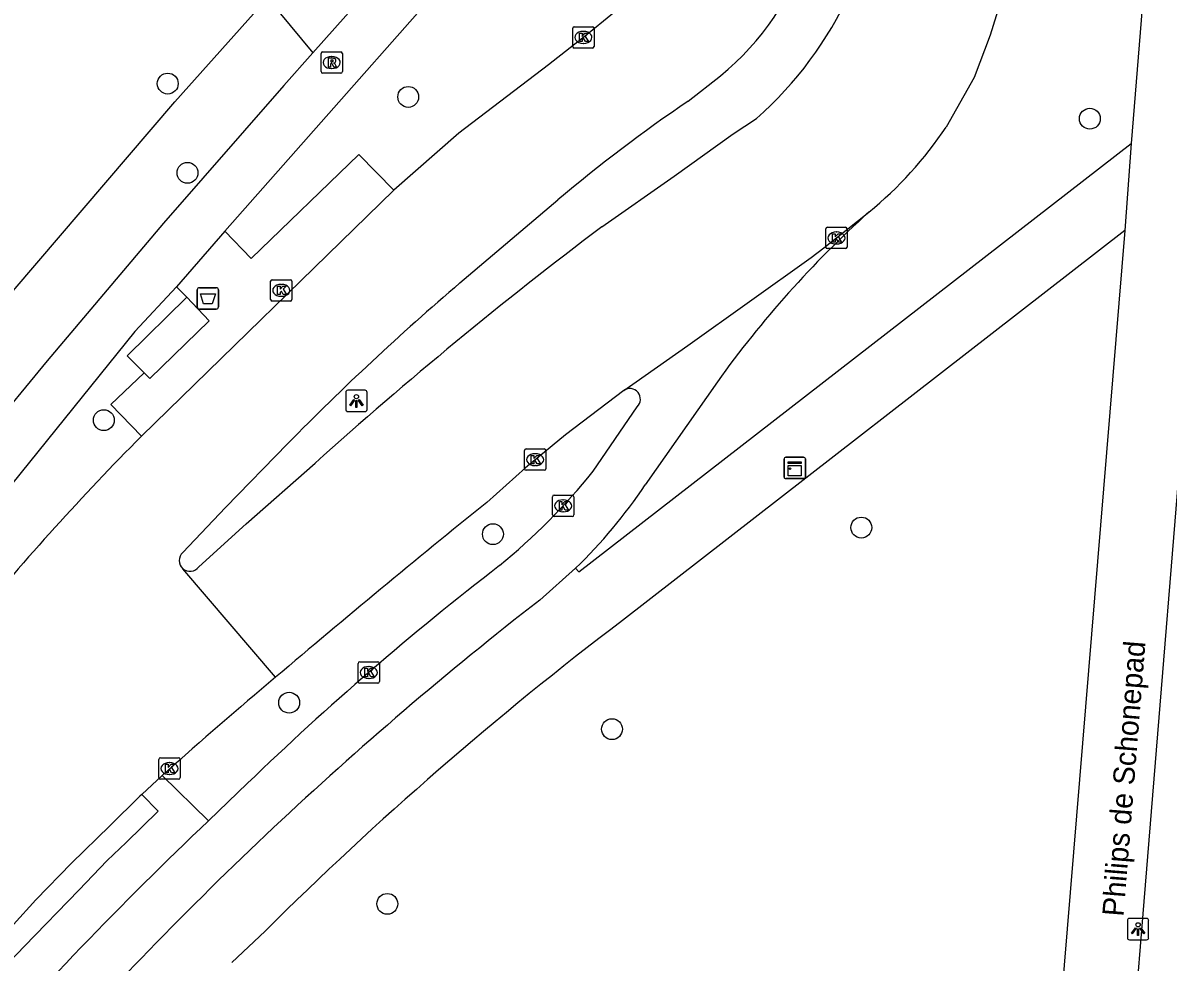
# Model space of a CAD drawing. Extents: x 159961 to 160856, y 382704 to 383353.
# Drawn here: x 160403.4 to 160457.1, y 383255.5 to 383299.5 of the extents above; entities that cross this region are included whole.
import ezdxf

# ---------------------------------------------------------------- set-up
doc = ezdxf.new("R2010")
doc.units = 0
for name, color, linetype in [('IMGEO_Afvalbak', 7, 'Continuous'), ('IMGEO_Berm_open', 7, 'Continuous'), ('IMGEO_Boom', 7, 'Continuous'), ('IMGEO_Fietspad_open', 7, 'Continuous'), ('IMGEO_Kast', 7, 'Continuous'), ('IMGEO_Kolk', 7, 'Continuous'), ('IMGEO_Lichtpunt', 7, 'Continuous'), ('IMGEO_Openbare_ruimte_label', 7, 'Continuous'), ('IMGEO_Rijbaan_lokaal_gesloten', 7, 'Continuous'), ('IMGEO_Rioolput', 7, 'Continuous'), ('IMGEO_Voetpad_gesloten', 7, 'Continuous'), ('IMGEO_Voetpad_open', 7, 'Continuous')]:
    doc.layers.add(name, color=color, linetype=linetype)

msp = doc.modelspace()

# ---------------------------------------------------------------- linework, layer by layer
at = {"layer": 'IMGEO_Afvalbak'}
for p, q in [((160411.67, 383287.122), (160412.46, 383287.122)), ((160412.46, 383287.122), (160411.67, 383287.122)), ((160411.57, 383286.222), (160411.57, 383287.022)), ((160411.57, 383287.022), (160411.57, 383286.222)), ((160412.56, 383287.022), (160412.56, 383286.222)), ((160412.56, 383286.222), (160412.56, 383287.022)), ((160412.46, 383286.122), (160411.67, 383286.122)), ((160411.67, 383286.122), (160412.46, 383286.122))]:
    msp.add_line(p, q, dxfattribs=at)
msp.add_lwpolyline([(160411.713, 383286.836), (160412.417, 383286.836), (160412.268, 383286.366), (160411.862, 383286.366), (160411.713, 383286.836)], dxfattribs=at)
for centre, start, end in [((160411.67, 383287.022), 90, 180), ((160411.67, 383287.022), 90, 180), ((160412.46, 383287.022), 0, 90), ((160412.46, 383287.022), 360, 90), ((160411.67, 383286.222), 180, 270), ((160411.67, 383286.222), 180, 270), ((160412.46, 383286.222), 270, 0), ((160412.46, 383286.222), 270, 0)]:
    msp.add_arc(centre, 0.1, start, end, dxfattribs=at)
at = {"layer": 'IMGEO_Berm_open'}
msp.add_lwpolyline([(160409.928, 383264.266), (160412.098, 383262.139)], dxfattribs=at)
at = {"layer": 'IMGEO_Boom'}
for centre in [(160410.185, 383296.685), (160421.454, 383296.062), (160453.397, 383295.041), (160411.109, 383292.504), (160407.187, 383280.916), (160442.686, 383275.881), (160425.422, 383275.572), (160415.874, 383267.676), (160431.003, 383266.438), (160420.473, 383258.248)]:
    msp.add_circle(centre, 0.489, dxfattribs=at)
at = {"layer": 'IMGEO_Fietspad_open'}
for points in [[(160416.978, 383298.12), (160425.599, 383307.806)], [(160426.999, 383305.784), (160412.859, 383289.773)], [(160416.978, 383298.12), (160415.622, 383296.596), (160409.982, 383290.143), (160404.533, 383283.689), (160398.866, 383276.83), (160393.529, 383269.868), (160388.714, 383263.145), (160383.615, 383255.458), (160380.25, 383250), (160379.14, 383248.2), (160375.404, 383241.384), (160371.218, 383233.388), (160367.861, 383226.24), (160364.757, 383219.002), (160361.535, 383210.673), (160358.835, 383202.785), (160352.2, 383180.324)], [(160412.859, 383289.773), (160410.595, 383287.17)], [(160410.595, 383287.17), (160408.641, 383285.076), (160402.858, 383277.893), (160398.328, 383272.463), (160395.887, 383269.293)], [(160435.941, 383282.711), (160432.558, 383277.877)], [(160430.117, 383278.52), (160432.179, 383281.543)], [(160429.296, 383273.974), (160427.618, 383272.486)], [(160412.098, 383262.139), (160413.925, 383263.903)]]:
    msp.add_lwpolyline(points, dxfattribs=at)
for centre, radius, start, end in [((160476.509, 383253.635), 49.912, 132.1093, 144.3701), ((160431.839, 383281.902), 0.494, 313.4925, 124.7346), ((160406.666, 383297.407), 30.111, 309.2764, 321.1528), ((160412.132, 383291.633), 24.626, 314.1843, 326.0402), ((160512.892, 383161.256), 142.586, 127.68411, 133.9544), ((160534.83, 383134.449), 174.782, 127.83621, 138.59926), ((160525.006, 383142.407), 164.572, 133.31976, 139.17317)]:
    msp.add_arc(centre, radius, start, end, dxfattribs=at)
at = {"layer": 'IMGEO_Kast'}
for p, q in [((160439.067, 383278.249), (160439.067, 383279.09)), ((160439.067, 383279.09), (160439.067, 383278.249)), ((160439.142, 383279.174), (160439.983, 383279.174)), ((160439.983, 383279.174), (160439.142, 383279.174)), ((160440.067, 383279.099), (160440.067, 383278.258)), ((160440.067, 383278.258), (160440.067, 383279.099)), ((160439.992, 383278.174), (160439.151, 383278.174)), ((160439.151, 383278.174), (160439.992, 383278.174))]:
    msp.add_line(p, q, dxfattribs=at)
for points in [[(160439.262, 383278.964), (160439.862, 383278.964), (160439.862, 383278.879), (160439.262, 383278.879), (160439.262, 383278.964)], [(160439.262, 383278.789), (160439.862, 383278.789), (160439.862, 383278.3), (160439.262, 383278.3), (160439.262, 383278.789)]]:
    msp.add_lwpolyline(points, dxfattribs=at)
msp.add_circle((160439.346, 383278.638), 0.0377, dxfattribs=at)
for centre, start, end in [((160439.145, 383279.096), 92.4484, 184.2845), ((160439.145, 383279.096), 92.4484, 184.2845), ((160439.989, 383279.096), 2.4484, 94.2845), ((160439.989, 383279.096), 2.4484, 94.2845), ((160439.145, 383278.252), 182.4484, 274.2845), ((160439.145, 383278.252), 182.4484, 274.2845), ((160439.989, 383278.252), 272.4484, 4.2845), ((160439.989, 383278.252), 272.4484, 4.2845)]:
    msp.add_arc(centre, 0.0779, start, end, dxfattribs=at)
at = {"layer": 'IMGEO_Kolk'}
for p, q in [((160429.161, 383298.425), (160429.161, 383299.277)), ((160429.236, 383299.351), (160430.088, 383299.351)), ((160429.649, 383299.131), (160429.674, 383299.131)), ((160430.162, 383299.277), (160430.162, 383298.425)), ((160430.088, 383298.351), (160429.236, 383298.351)), ((160429.672, 383298.571), (160429.647, 383298.571)), ((160441.02, 383289.026), (160441.02, 383289.878)), ((160441.095, 383289.952), (160441.947, 383289.952)), ((160442.021, 383289.878), (160442.021, 383289.026)), ((160441.508, 383289.732), (160441.533, 383289.732)), ((160441.947, 383288.952), (160441.095, 383288.952)), ((160441.531, 383289.172), (160441.506, 383289.172)), ((160415.003, 383286.571), (160415.003, 383287.423)), ((160415.078, 383287.497), (160415.93, 383287.497)), ((160415.491, 383287.277), (160415.516, 383287.277)), ((160416.004, 383287.423), (160416.004, 383286.571)), ((160415.514, 383286.717), (160415.489, 383286.717)), ((160415.93, 383286.497), (160415.078, 383286.497)), ((160426.975, 383279.565), (160427.827, 383279.565)), ((160426.9, 383278.639), (160426.9, 383279.491)), ((160427.388, 383279.345), (160427.413, 383279.345)), ((160427.901, 383279.491), (160427.901, 383278.639)), ((160427.827, 383278.565), (160426.975, 383278.565)), ((160427.411, 383278.785), (160427.386, 383278.785)), ((160428.289, 383277.4), (160429.141, 383277.4)), ((160428.214, 383276.474), (160428.214, 383277.326)), ((160428.702, 383277.18), (160428.727, 383277.18)), ((160429.215, 383277.326), (160429.215, 383276.474)), ((160429.141, 383276.4), (160428.289, 383276.4)), ((160428.725, 383276.62), (160428.7, 383276.62)), ((160419.105, 383268.665), (160419.105, 383269.517)), ((160419.18, 383269.591), (160420.032, 383269.591)), ((160419.593, 383269.371), (160419.618, 383269.371)), ((160420.106, 383269.517), (160420.106, 383268.665)), ((160419.616, 383268.811), (160419.591, 383268.811)), ((160420.032, 383268.591), (160419.18, 383268.591)), ((160409.84, 383265.091), (160410.692, 383265.091)), ((160409.765, 383264.165), (160409.765, 383265.017)), ((160410.253, 383264.871), (160410.278, 383264.871)), ((160410.766, 383265.017), (160410.766, 383264.165)), ((160410.692, 383264.091), (160409.84, 383264.091)), ((160410.276, 383264.311), (160410.251, 383264.311))]:
    msp.add_line(p, q, dxfattribs=at)
for points in [[(160429.161, 383298.425), (160429.161, 383299.277)], [(160429.236, 383299.351), (160430.088, 383299.351)], [(160429.482, 383299.051), (160429.605, 383299.051), (160429.605, 383298.9), (160429.735, 383299.051), (160429.899, 383299.051), (160429.753, 383298.9), (160429.906, 383298.651), (160429.754, 383298.651), (160429.669, 383298.815), (160429.605, 383298.748), (160429.605, 383298.651), (160429.482, 383298.651), (160429.482, 383299.051)], [(160430.162, 383299.277), (160430.162, 383298.425)], [(160430.088, 383298.351), (160429.236, 383298.351)], [(160441.02, 383289.026), (160441.02, 383289.878)], [(160441.095, 383289.952), (160441.947, 383289.952)], [(160442.021, 383289.878), (160442.021, 383289.026)], [(160441.341, 383289.652), (160441.464, 383289.652), (160441.464, 383289.501), (160441.594, 383289.652), (160441.758, 383289.652), (160441.612, 383289.501), (160441.765, 383289.252), (160441.613, 383289.252), (160441.528, 383289.416), (160441.464, 383289.349), (160441.464, 383289.252), (160441.341, 383289.252), (160441.341, 383289.652)], [(160441.947, 383288.952), (160441.095, 383288.952)], [(160415.003, 383286.571), (160415.003, 383287.423)], [(160415.078, 383287.497), (160415.93, 383287.497)], [(160415.324, 383287.197), (160415.447, 383287.197), (160415.447, 383287.046), (160415.577, 383287.197), (160415.741, 383287.197), (160415.595, 383287.046), (160415.748, 383286.797), (160415.596, 383286.797), (160415.511, 383286.961), (160415.447, 383286.894), (160415.447, 383286.797), (160415.324, 383286.797), (160415.324, 383287.197)], [(160416.004, 383287.423), (160416.004, 383286.571)], [(160415.93, 383286.497), (160415.078, 383286.497)], [(160426.975, 383279.565), (160427.827, 383279.565)], [(160426.9, 383278.639), (160426.9, 383279.491)], [(160427.221, 383279.265), (160427.344, 383279.265), (160427.344, 383279.114), (160427.474, 383279.265), (160427.638, 383279.265), (160427.492, 383279.114), (160427.645, 383278.865), (160427.493, 383278.865), (160427.408, 383279.029), (160427.344, 383278.962), (160427.344, 383278.865), (160427.221, 383278.865), (160427.221, 383279.265)], [(160427.901, 383279.491), (160427.901, 383278.639)], [(160427.827, 383278.565), (160426.975, 383278.565)], [(160428.289, 383277.4), (160429.141, 383277.4)], [(160428.214, 383276.474), (160428.214, 383277.326)], [(160428.535, 383277.1), (160428.658, 383277.1), (160428.658, 383276.949), (160428.788, 383277.1), (160428.952, 383277.1), (160428.806, 383276.949), (160428.959, 383276.7), (160428.807, 383276.7), (160428.722, 383276.864), (160428.658, 383276.797), (160428.658, 383276.7), (160428.535, 383276.7), (160428.535, 383277.1)], [(160429.215, 383277.326), (160429.215, 383276.474)], [(160429.141, 383276.4), (160428.289, 383276.4)], [(160419.105, 383268.665), (160419.105, 383269.517)], [(160419.18, 383269.591), (160420.032, 383269.591)], [(160420.106, 383269.517), (160420.106, 383268.665)], [(160419.426, 383269.291), (160419.549, 383269.291), (160419.549, 383269.14), (160419.679, 383269.291), (160419.843, 383269.291), (160419.697, 383269.14), (160419.85, 383268.891), (160419.698, 383268.891), (160419.613, 383269.055), (160419.549, 383268.988), (160419.549, 383268.891), (160419.426, 383268.891), (160419.426, 383269.291)], [(160420.032, 383268.591), (160419.18, 383268.591)], [(160409.84, 383265.091), (160410.692, 383265.091)], [(160409.765, 383264.165), (160409.765, 383265.017)], [(160410.086, 383264.791), (160410.209, 383264.791), (160410.209, 383264.64), (160410.339, 383264.791), (160410.503, 383264.791), (160410.357, 383264.64), (160410.51, 383264.391), (160410.358, 383264.391), (160410.273, 383264.555), (160410.209, 383264.488), (160410.209, 383264.391), (160410.086, 383264.391), (160410.086, 383264.791)], [(160410.766, 383265.017), (160410.766, 383264.165)], [(160410.692, 383264.091), (160409.84, 383264.091)]]:
    msp.add_lwpolyline(points, dxfattribs=at)
for centre, start, end in [((160429.238, 383299.275), 91.552, 178.448), ((160429.238, 383299.275), 91.552, 178.448), ((160430.086, 383299.275), 1.552, 88.448), ((160430.086, 383299.275), 1.552, 88.448), ((160429.238, 383298.427), 181.552, 268.448), ((160429.238, 383298.427), 181.552, 268.448), ((160430.086, 383298.427), 271.552, 358.448), ((160430.086, 383298.427), 271.552, 358.448), ((160441.097, 383289.876), 91.552, 178.448), ((160441.097, 383289.876), 91.552, 178.448), ((160441.945, 383289.876), 1.552, 88.448), ((160441.945, 383289.876), 1.552, 88.448), ((160441.097, 383289.028), 181.552, 268.448), ((160441.097, 383289.028), 181.552, 268.448), ((160441.945, 383289.028), 271.552, 358.448), ((160441.945, 383289.028), 271.552, 358.448), ((160415.08, 383287.421), 91.552, 178.448), ((160415.08, 383287.421), 91.552, 178.448), ((160415.928, 383287.421), 1.552, 88.448), ((160415.928, 383287.421), 1.552, 88.448), ((160415.08, 383286.573), 181.552, 268.448), ((160415.08, 383286.573), 181.552, 268.448), ((160415.928, 383286.573), 271.552, 358.448), ((160415.928, 383286.573), 271.552, 358.448), ((160426.977, 383279.489), 91.552, 178.448), ((160426.977, 383279.489), 91.552, 178.448), ((160427.825, 383279.489), 1.552, 88.448), ((160427.825, 383279.489), 1.552, 88.448), ((160426.977, 383278.641), 181.552, 268.448), ((160426.977, 383278.641), 181.552, 268.448), ((160427.825, 383278.641), 271.552, 358.448), ((160427.825, 383278.641), 271.552, 358.448), ((160428.291, 383277.324), 91.552, 178.448), ((160428.291, 383277.324), 91.552, 178.448), ((160429.139, 383277.324), 1.552, 88.448), ((160429.139, 383277.324), 1.552, 88.448), ((160428.291, 383276.476), 181.552, 268.448), ((160428.291, 383276.476), 181.552, 268.448), ((160429.139, 383276.476), 271.552, 358.448), ((160429.139, 383276.476), 271.552, 358.448), ((160419.182, 383269.515), 91.552, 178.448), ((160419.182, 383269.515), 91.552, 178.448), ((160420.03, 383269.515), 1.552, 88.448), ((160420.03, 383269.515), 1.552, 88.448), ((160419.182, 383268.667), 181.552, 268.448), ((160419.182, 383268.667), 181.552, 268.448), ((160420.03, 383268.667), 271.552, 358.448), ((160420.03, 383268.667), 271.552, 358.448), ((160409.842, 383265.015), 91.552, 178.448), ((160409.842, 383265.015), 91.552, 178.448), ((160410.69, 383265.015), 1.552, 88.448), ((160410.69, 383265.015), 1.552, 88.448), ((160409.842, 383264.167), 181.552, 268.448), ((160409.842, 383264.167), 181.552, 268.448), ((160410.69, 383264.167), 271.552, 358.448), ((160410.69, 383264.167), 271.552, 358.448)]:
    msp.add_arc(centre, 0.0765, start, end, dxfattribs=at)
for centre, major_axis, ratio, start_param, end_param in [((160429.648, 383298.851), (-0.387, 0.002), 0.722429, 4.712389, 7.853982), ((160429.673, 383298.851), (-0.39, 0.002), 0.717154, 1.570796, 4.712389), ((160441.507, 383289.452), (-0.387, 0.002), 0.722429, 4.712389, 7.853982), ((160441.532, 383289.452), (-0.39, 0.002), 0.717154, 1.570796, 4.712389), ((160415.49, 383286.997), (-0.387, 0.002), 0.722429, 4.712389, 7.853982), ((160415.515, 383286.997), (-0.39, 0.002), 0.717154, 1.570796, 4.712389), ((160427.387, 383279.065), (-0.387, 0.002), 0.722429, 4.712389, 7.853982), ((160427.412, 383279.065), (-0.39, 0.002), 0.717154, 1.570796, 4.712389), ((160428.701, 383276.9), (-0.387, 0.002), 0.722429, 4.712389, 7.853982), ((160428.726, 383276.9), (-0.39, 0.002), 0.717154, 1.570796, 4.712389), ((160419.592, 383269.091), (-0.387, 0.002), 0.722429, 4.712389, 7.853982), ((160419.617, 383269.091), (-0.39, 0.002), 0.717154, 1.570796, 4.712389), ((160410.252, 383264.591), (-0.387, 0.002), 0.722429, 4.712389, 7.853982), ((160410.277, 383264.591), (-0.39, 0.002), 0.717154, 1.570796, 4.712389)]:
    msp.add_ellipse(centre, major_axis=major_axis, ratio=ratio, start_param=start_param, end_param=end_param, dxfattribs=at)
at = {"layer": 'IMGEO_Lichtpunt'}
for p, q in [((160419.429, 383282.313), (160418.621, 383282.313)), ((160419.429, 383282.313), (160418.621, 383282.313)), ((160418.527, 383282.218), (160418.527, 383281.411)), ((160418.527, 383282.218), (160418.527, 383281.411)), ((160419.523, 383281.411), (160419.523, 383282.218)), ((160419.523, 383281.411), (160419.523, 383282.218)), ((160418.621, 383281.317), (160419.429, 383281.317)), ((160418.621, 383281.317), (160419.429, 383281.317)), ((160456.058, 383257.564), (160455.25, 383257.564)), ((160456.058, 383257.564), (160455.25, 383257.564)), ((160455.156, 383257.469), (160455.156, 383256.662)), ((160455.156, 383257.469), (160455.156, 383256.662)), ((160456.152, 383256.662), (160456.152, 383257.469)), ((160456.152, 383256.662), (160456.152, 383257.469)), ((160455.25, 383256.568), (160456.058, 383256.568)), ((160455.25, 383256.568), (160456.058, 383256.568))]:
    msp.add_line(p, q, dxfattribs=at)
for points in [[(160418.901, 383281.882), (160418.94, 383281.854), (160418.752, 383281.592), (160418.714, 383281.619), (160418.901, 383281.882)], [(160419.003, 383281.834), (160419.05, 383281.834), (160419.05, 383281.512), (160419.003, 383281.512), (160419.003, 383281.834)], [(160419.113, 383281.854), (160419.151, 383281.881), (160419.338, 383281.619), (160419.299, 383281.591), (160419.113, 383281.854)], [(160455.53, 383257.133), (160455.569, 383257.105), (160455.381, 383256.843), (160455.343, 383256.87), (160455.53, 383257.133)], [(160455.632, 383257.085), (160455.679, 383257.085), (160455.679, 383256.763), (160455.632, 383256.763), (160455.632, 383257.085)], [(160455.742, 383257.105), (160455.78, 383257.132), (160455.967, 383256.87), (160455.928, 383256.842), (160455.742, 383257.105)]]:
    msp.add_lwpolyline(points, dxfattribs=at)
for centre in [(160419.026, 383282.016), (160455.655, 383257.267)]:
    msp.add_circle(centre, 0.0994, dxfattribs=at)
for centre, start, end in [((160418.621, 383282.218), 90, 180), ((160418.621, 383282.218), 90, 180), ((160419.429, 383282.218), 0, 90), ((160419.429, 383282.218), 0, 90), ((160418.621, 383281.411), 180, 270), ((160418.621, 383281.411), 180, 270), ((160419.429, 383281.411), 270, 0), ((160419.429, 383281.411), 270, 360), ((160455.25, 383257.469), 90, 180), ((160455.25, 383257.469), 90, 180), ((160456.058, 383257.469), 0, 90), ((160456.058, 383257.469), 0, 90), ((160455.25, 383256.662), 180, 270), ((160455.25, 383256.662), 180, 270), ((160456.058, 383256.662), 270, 0), ((160456.058, 383256.662), 270, 360)]:
    msp.add_arc(centre, 0.0946, start, end, dxfattribs=at)
at = {"layer": 'IMGEO_Rijbaan_lokaal_gesloten'}
for points in [[(160450.619, 383305.063), (160448.729, 383298.962), (160447.976, 383296.964), (160446.661, 383294.65)], [(160432.059, 383300.811), (160429.841, 383298.99), (160428.026, 383297.557), (160423.823, 383294.357), (160420.781, 383291.686)], [(160434.574, 383295.863), (160436.091, 383297.056)], [(160430.52, 383289.969), (160433.924, 383292.353), (160436.675, 383294.327), (160437.768, 383295.053)], [(160420.781, 383291.686), (160408.95, 383280.166)], [(160423.879, 383287.345), (160428.46, 383291.233)], [(160431.557, 383282.308), (160434.554, 383284.416), (160440.338, 383288.532), (160440.934, 383288.99), (160441.524, 383289.455), (160443.041, 383290.663)], [(160431.557, 383282.308), (160428.82, 383280.231), (160426.951, 383278.677), (160425.132, 383277.064)], [(160410.886, 383274.709), (160412.891, 383276.816), (160415.805, 383279.816)], [(160411.635, 383274.045), (160413.858, 383276.056), (160417.096, 383278.906)], [(160415.239, 383268.869), (160410.888, 383273.956)], [(160409.928, 383264.266), (160408.972, 383263.377)], [(160410.04, 383264.37), (160409.928, 383264.266)], [(160408.972, 383263.377), (160408.879, 383263.291), (160407.47, 383261.909), (160405.679, 383260.156), (160404.007, 383258.436), (160402.952, 383257.285), (160401.99, 383256.259)]]:
    msp.add_lwpolyline(points, dxfattribs=at)
for centre, radius, start, end in [((160426.241, 383308.195), 17.481, 311.253, 359.7077), ((160428.092, 383306.892), 12.678, 309.1172, 342.9163), ((160475.607, 383235.327), 73.132, 124.13022, 130.1415), ((160431.369, 383304.898), 18.409, 309.3514, 326.1728), ((160551.295, 383129.743), 200.646, 127.00821, 131.97709), ((160506.442, 383190.712), 127.101, 130.51044, 135.4886), ((160499.992, 383189.856), 128.236, 135.23099, 140.50513), ((160758.536, 382864.51), 530.433, 128.94328, 130.33094), ((160411.222, 383274.333), 0.504, 131.8043, 228.5001), ((160411.222, 383274.333), 0.504, 228.4993, 325.0894), ((160593.615, 383057.487), 276.587, 130.15942, 131.5837)]:
    msp.add_arc(centre, radius, start, end, dxfattribs=at)
at = {"layer": 'IMGEO_Rioolput'}
for p, q in [((160417.368, 383297.246), (160417.368, 383298.098)), ((160417.443, 383298.172), (160418.295, 383298.172)), ((160417.856, 383297.952), (160417.881, 383297.952)), ((160418.369, 383298.098), (160418.369, 383297.246)), ((160417.879, 383297.392), (160417.854, 383297.392)), ((160418.295, 383297.172), (160417.443, 383297.172))]:
    msp.add_line(p, q, dxfattribs=at)
for points in [[(160417.368, 383297.246), (160417.368, 383298.098)], [(160417.443, 383298.172), (160418.295, 383298.172)], [(160417.957, 383297.87), (160417.705, 383297.872), (160417.705, 383297.472)], [(160417.883, 383297.791), (160417.829, 383297.791), (160417.829, 383297.71)], [(160418.369, 383298.098), (160418.369, 383297.246)], [(160417.705, 383297.472), (160417.829, 383297.472), (160417.829, 383297.634), (160417.84, 383297.634)], [(160417.829, 383297.71), (160417.881, 383297.71)], [(160417.887, 383297.605), (160417.958, 383297.472), (160418.098, 383297.472), (160418.033, 383297.598)], [(160418.295, 383297.172), (160417.443, 383297.172)]]:
    msp.add_lwpolyline(points, dxfattribs=at)
for centre, radius, start, end in [((160417.445, 383298.096), 0.0765, 91.552, 178.448), ((160417.445, 383298.096), 0.0765, 91.552, 178.448), ((160417.889, 383297.695), 0.0964, 77.0061, 93.1865), ((160417.903, 383297.752), 0.0378, 276.6634, 79.6772), ((160417.956, 383297.76), 0.109, 350.3612, 89.416), ((160418.293, 383298.096), 0.0765, 1.552, 88.448), ((160418.293, 383298.096), 0.0765, 1.552, 88.448), ((160417.839, 383297.581), 0.0533, 26.0293, 88.6989), ((160417.865, 383297.899), 0.19, 274.7715, 282.9687), ((160417.954, 383297.76), 0.112, 277.5842, 350.9817), ((160417.938, 383297.545), 0.108, 29.5134, 73.7905), ((160417.445, 383297.248), 0.0765, 181.552, 268.448), ((160417.445, 383297.248), 0.0765, 181.552, 268.448), ((160418.293, 383297.248), 0.0765, 271.552, 358.448), ((160418.293, 383297.248), 0.0765, 271.552, 358.448)]:
    msp.add_arc(centre, radius, start, end, dxfattribs=at)
for centre, major_axis, ratio, start_param, end_param in [((160417.855, 383297.672), (-0.387, 0.002), 0.722429, 4.712389, 7.853982), ((160417.88, 383297.672), (-0.39, 0.002), 0.717154, 1.570796, 4.712389)]:
    msp.add_ellipse(centre, major_axis=major_axis, ratio=ratio, start_param=start_param, end_param=end_param, dxfattribs=at)
at = {"layer": 'IMGEO_Voetpad_gesloten'}
for points in [[(160409.078, 383283.136), (160408.282, 383283.932), (160411.081, 383286.675)], [(160409.078, 383283.136), (160409.352, 383282.863), (160412.118, 383285.576), (160411.081, 383286.675)]]:
    msp.add_lwpolyline(points, dxfattribs=at)
at = {"layer": 'IMGEO_Voetpad_open'}
for points in [[(160456.522, 383308.527), (160455.331, 383293.876)], [(160452.266, 383213.376), (160452.763, 383219.455), (160459.993, 383308.019)], [(160402.939, 383286.98), (160410.517, 383295.827), (160414.865, 383300.708)], [(160414.865, 383300.708), (160416.978, 383298.12)], [(160429.296, 383273.974), (160429.455, 383273.802), (160455.331, 383293.876)], [(160455.331, 383293.876), (160455.038, 383289.805)], [(160412.859, 383289.773), (160414.09, 383288.484), (160419.139, 383293.357), (160420.781, 383291.686)], [(160455.038, 383289.805), (160431.494, 383271.532)], [(160455.038, 383289.805), (160451.763, 383250.268)], [(160411.081, 383286.675), (160410.595, 383287.17)], [(160408.95, 383280.166), (160407.521, 383281.655), (160409.078, 383283.136)], [(160401.99, 383256.259), (160402.762, 383255.538), (160403.469, 383256.265), (160406.015, 383258.899), (160407.352, 383260.274), (160408.23, 383261.131), (160409.739, 383262.599), (160408.972, 383263.377)], [(160414.746, 383256.974), (160413.194, 383255.504)]]:
    msp.add_lwpolyline(points, dxfattribs=at)
msp.add_arc((160533.013, 383137.828), 167.878, 127.20886, 134.78797, dxfattribs=at)

# ---------------------------------------------------------------- texts
at = {"layer": 'IMGEO_Openbare_ruimte_label'}
msp.add_text('Philips de Schonepad', height=1, rotation=85.4124, dxfattribs=at).set_placement((160454.971, 383257.634))

doc.saveas('drawing.dxf')
